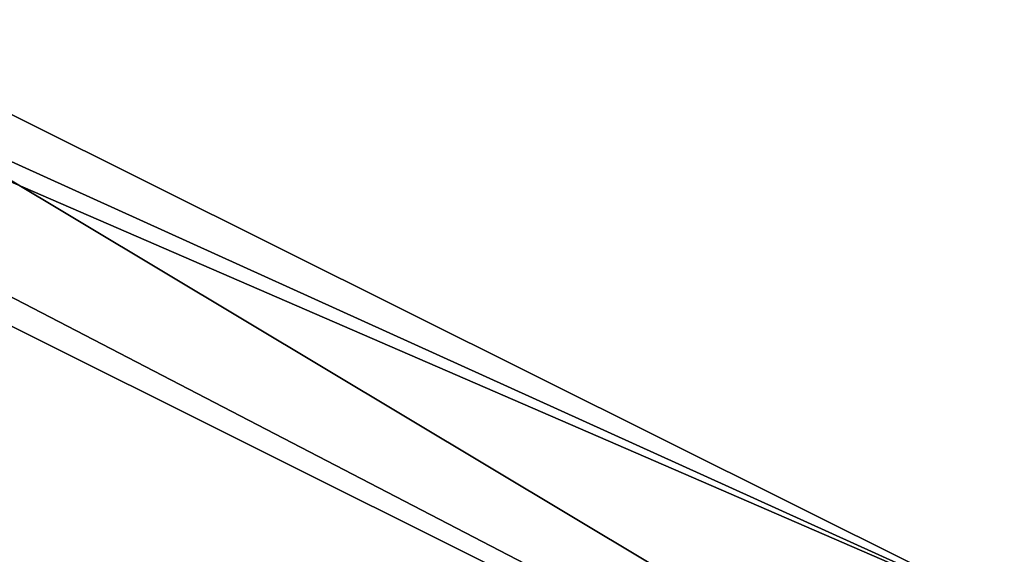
# Model space of a CAD drawing. Header units: millimetres. Extents: x -50 to 50, y -22 to 96.
# Tile 366 of 374: x 7.85 to 11.36, y 89.78 to 91.69. Entities that reach past the tile are written whole.
import ezdxf

# ---------------------------------------------------------------- set-up
doc = ezdxf.new("R2010")
doc.units = ezdxf.units.MM
doc.header["$LTSCALE"] = 65.185185
for name, color, linetype in [('2688', 7, 'CONTINUOUS'), ('2698', 7, 'CONTINUOUS'), ('3500', 7, 'CONTINUOUS'), ('3519', 7, 'CONTINUOUS')]:
    doc.layers.add(name, color=color, linetype=linetype)

msp = doc.modelspace()

# ---------------------------------------------------------------- linework, layer by layer
at = {"layer": '2688', "color": 7, "linetype": 'CONTINUOUS', "true_color": 0xa80407}
for points in [[(0.5, 95, -33.7923), (0.5, 94.5, -33.7923), (11.5258, 89.5, -29.0258), (0.5, 95, -33.7923)], [(11.5258, 95, -29.0258), (0.5, 95, -33.7923), (11.5258, 89.5, -29.0258), (11.5258, 95, -29.0258)], [(11.5258, 89.5, -29.0258), (0.5, 94.5, -33.7923), (0, 94.5, -33.8), (11.5258, 89.5, -29.0258)], [(0, 89.5, -33.8), (11.5258, 89.5, -29.0258), (0, 94.5, -33.8), (0, 89.5, -33.8)]]:
    msp.add_3dface(points, dxfattribs=at)
at = {"layer": '2698', "color": 7, "linetype": 'CONTINUOUS', "true_color": 0xa80407}
for points in [[(3.6108, 95, 39.395), (12.0895, 95, 34.4332), (3.6108, 89.5, 39.395), (3.6108, 95, 39.395)], [(3.6108, 89.5, 39.395), (12.0895, 95, 34.4332), (12.7386, 89.5, 33.6694), (3.6108, 89.5, 39.395)]]:
    msp.add_3dface(points, dxfattribs=at)
at = {"layer": '3500', "color": 7, "linetype": 'CONTINUOUS', "true_color": 0xe0f2ff}
for points in [[(0.5, 95.5, 42.2933), (0.5, 94.5, 42.2933), (13.0138, 88, 37.0676), (0.5, 95.5, 42.2933)], [(12.7515, 95.5, 37.3145), (0.5, 95.5, 42.2933), (13.0138, 88, 37.0676), (12.7515, 95.5, 37.3145)], [(0.5, 94.5, 42.2933), (0, 94.5, 42.3), (13.0138, 88, 37.0676), (0.5, 94.5, 42.2933)], [(13.0138, 88, 37.0676), (0, 94.5, 42.3), (0, 88, 42.3), (13.0138, 88, 37.0676)]]:
    msp.add_3dface(points, dxfattribs=at)
at = {"layer": '3519', "color": 7, "linetype": 'CONTINUOUS', "true_color": 0xe0f2ff}
for points in [[(0.5, 94.5, -36.2933), (13.2936, 95.5, -30.7936), (13.0138, 88, -31.0676), (0.5, 94.5, -36.2933)], [(0, 88, -36.3), (0.5, 94.5, -36.2933), (13.0138, 88, -31.0676), (0, 88, -36.3)]]:
    msp.add_3dface(points, dxfattribs=at)

doc.saveas('drawing.dxf')
